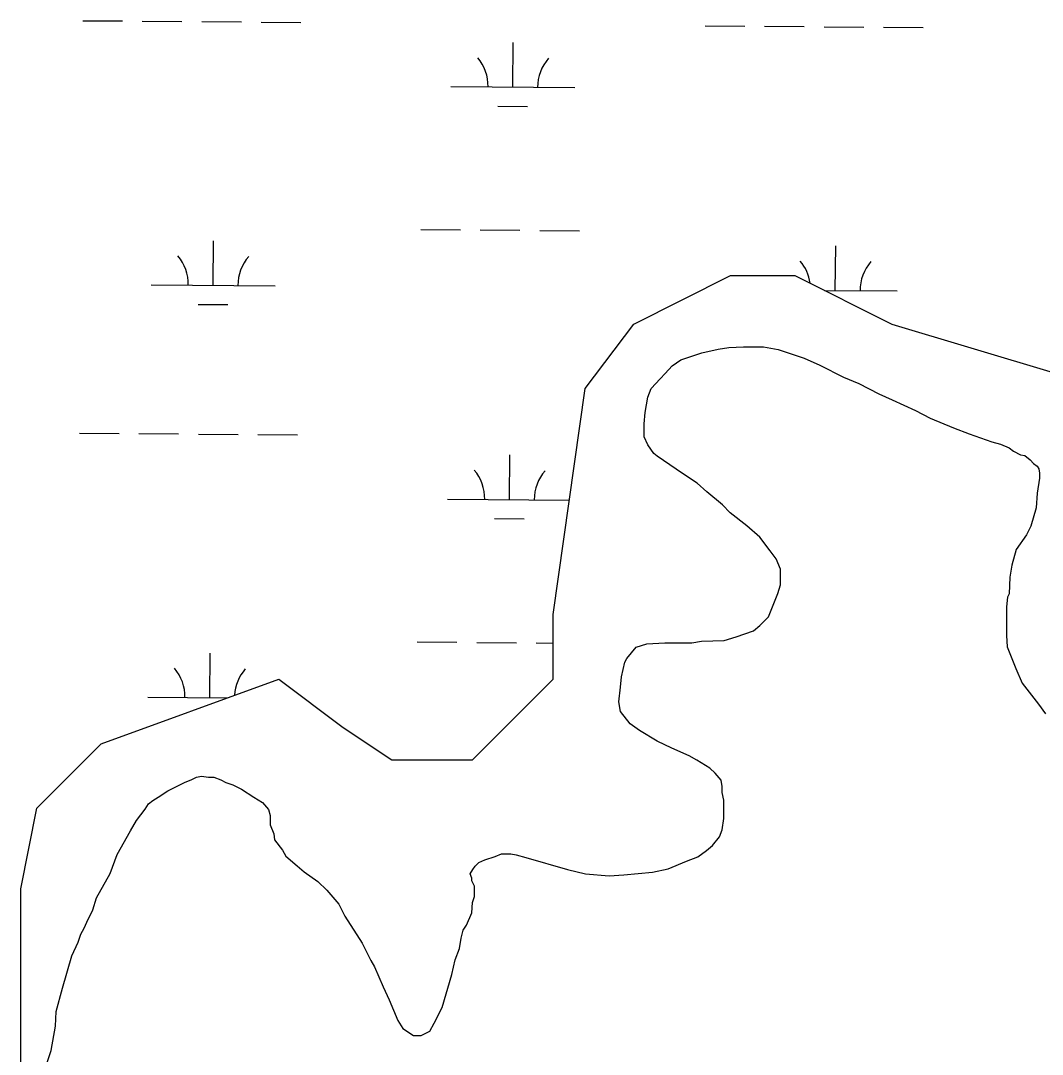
# Model space of a CAD drawing. Extents: x 3271442 to 3309282, y 752266 to 777610.
# Drawn here: x 3302416 to 3303240, y 767712 to 768546 of the extents above; entities that cross this region are included whole.
import ezdxf

# ---------------------------------------------------------------- set-up
doc = ezdxf.new("R2010")
doc.units = 0
doc.layers.add('V-SITE-VEGE', color=7, linetype='Continuous')
doc.layers.add('V-WETL-SWMP', color=7, linetype='Continuous')

msp = doc.modelspace()

# ---------------------------------------------------------------- linework, layer by layer
at = {"layer": 'V-SITE-VEGE'}
for p, q in [((3302978.93, 768281.03), (3302987.34, 768282.43)), ((3302987.34, 768282.43), (3302999.25, 768283.11)), ((3302999.25, 768283.11), (3303015.37, 768283.1)), ((3303015.37, 768283.1), (3303027.29, 768280.98)), ((3302948.78, 768272.65), (3302965.61, 768278.24)), ((3302965.61, 768278.24), (3302978.93, 768281.03)), ((3303027.29, 768280.98), (3303048.3, 768273.95)), ((3303048.3, 768273.95), (3303060.91, 768268.33)), ((3302936.15, 768261.45), (3302941.77, 768267.76)), ((3302941.77, 768267.76), (3302948.78, 768272.65)), ((3303060.91, 768268.33), (3303079.83, 768258.5)), ((3302924.93, 768249.55), (3302931.95, 768257.25)), ((3302931.95, 768257.25), (3302936.15, 768261.45)), ((3303079.83, 768258.5), (3303092.44, 768253.58)), ((3302922.12, 768242.55), (3302924.93, 768249.55)), ((3303092.44, 768253.58), (3303108.55, 768245.15)), ((3302920, 768229.93), (3302922.12, 768242.55)), ((3303108.55, 768245.15), (3303119.06, 768240.23)), ((3303119.06, 768240.23), (3303137.97, 768231.8)), ((3303137.97, 768231.8), (3303149.88, 768225.48)), ((3302919.29, 768220.82), (3302920, 768229.93)), ((3303149.88, 768225.48), (3303168.79, 768217.76)), ((3302919.28, 768210.31), (3302919.29, 768220.82)), ((3303168.79, 768217.76), (3303181.4, 768212.84)), ((3302922.08, 768204), (3302919.28, 768210.31)), ((3303181.4, 768212.84), (3303199.62, 768206.51)), ((3303199.62, 768206.51), (3303206.62, 768204.4)), ((3302926.97, 768196.98), (3302922.08, 768204)), ((3303206.62, 768204.4), (3303213.63, 768201.59)), ((3303213.63, 768201.59), (3303217.13, 768198.78)), ((3303217.13, 768198.78), (3303222.74, 768195.97)), ((3302929.78, 768194.88), (3302926.97, 768196.98)), ((3302950.09, 768180.84), (3302929.78, 768194.88)), ((3303222.74, 768195.97), (3303226.24, 768195.27)), ((3303226.24, 768195.27), (3303230.44, 768191.76)), ((3303230.44, 768191.76), (3303233.24, 768188.95)), ((3303233.24, 768188.95), (3303236.04, 768186.84)), ((3303236.04, 768186.84), (3303237.44, 768184.74)), ((3303237.44, 768184.74), (3303238.14, 768181.24)), ((3302961.99, 768173.12), (3302950.09, 768180.84)), ((3302969.69, 768166.1), (3302961.99, 768173.12)), ((3303238.14, 768177.03), (3303236.02, 768165.12)), ((3303238.14, 768181.24), (3303238.14, 768177.03)), ((3302982.3, 768155.58), (3302969.69, 768166.1)), ((3303236.02, 768165.12), (3303235.31, 768153.21)), ((3302988.6, 768149.26), (3302982.3, 768155.58)), ((3303001.9, 768138.74), (3302988.6, 768149.26)), ((3303235.31, 768153.21), (3303231.08, 768138.49)), ((3303012.41, 768129.61), (3303001.9, 768138.74)), ((3303227.57, 768131.49), (3303219.15, 768119.58)), ((3303231.08, 768138.49), (3303227.57, 768131.49)), ((3303020.81, 768118.39), (3303012.41, 768129.61)), ((3303025.7, 768112.08), (3303020.81, 768118.39)), ((3303219.15, 768119.58), (3303215.63, 768106.97)), ((3303029.2, 768103.66), (3303025.7, 768112.08)), ((3303215.63, 768106.97), (3303214.22, 768097.16)), ((3303029.19, 768091.05), (3303029.2, 768103.66)), ((3303027.08, 768084.04), (3303029.19, 768091.05)), ((3303214.22, 768097.16), (3303213.51, 768083.84)), ((3303019.35, 768065.13), (3303027.08, 768084.04)), ((3303213.51, 768083.84), (3303212.1, 768081.04)), ((3303211.39, 768073.33), (3303211.37, 768050.2)), ((3303212.1, 768081.04), (3303211.39, 768073.33)), ((3303012.33, 768058.12), (3303019.35, 768065.13)), ((3303007.42, 768053.92), (3303012.33, 768058.12)), ((3302983.58, 768046.24), (3302993.4, 768049.03)), ((3302993.4, 768049.03), (3303007.42, 768053.92)), ((3303211.37, 768050.2), (3303212.06, 768041.09)), ((3302905.07, 768031.61), (3302912.79, 768040.71)), ((3302912.79, 768040.71), (3302921.21, 768043.5)), ((3302921.21, 768043.5), (3302935.93, 768044.19)), ((3302935.93, 768044.19), (3302957.65, 768044.16)), ((3302957.65, 768044.16), (3302965.36, 768045.56)), ((3302965.36, 768045.56), (3302983.58, 768046.24)), ((3303212.06, 768041.09), (3303219.05, 768023.56)), ((3302903.67, 768028.8), (3302905.07, 768031.61)), ((3302900.85, 768016.89), (3302903.67, 768028.8)), ((3303219.05, 768023.56), (3303223.94, 768011.64)), ((3302900.14, 768008.48), (3302900.85, 768016.89)), ((3302898.73, 767996.57), (3302900.14, 768008.48)), ((3303223.94, 768011.64), (3303237.24, 767994.81)), ((3302900.12, 767988.86), (3302898.73, 767996.57)), ((3303237.24, 767994.81), (3303242.84, 767987.1)), ((3302907.82, 767979.04), (3302900.12, 767988.86)), ((3302915.52, 767973.42), (3302907.82, 767979.04)), ((3302929.53, 767965), (3302915.52, 767973.42)), ((3302941.44, 767959.38), (3302929.53, 767965)), ((3302955.45, 767953.06), (3302941.44, 767959.38)), ((3302961.75, 767949.55), (3302955.45, 767953.06)), ((3302972.26, 767943.23), (3302961.75, 767949.55)), ((3302976.46, 767939.02), (3302972.26, 767943.23)), ((3302534.91, 767924.77), (3302548.93, 767931.76)), ((3302548.93, 767931.76), (3302553.84, 767933.86)), ((3302553.84, 767933.86), (3302558.05, 767935.95)), ((3302558.05, 767935.95), (3302562.25, 767936.65)), ((3302562.25, 767936.65), (3302567.86, 767935.94)), ((3302567.86, 767935.94), (3302572.06, 767935.94)), ((3302572.06, 767935.94), (3302577.67, 767933.83)), ((3302577.67, 767933.83), (3302581.87, 767931.72)), ((3302581.87, 767931.72), (3302587.48, 767929.62)), ((3302981.36, 767933.4), (3302976.46, 767939.02)), ((3302982.06, 767928.5), (3302981.36, 767933.4)), ((3302527.19, 767919.87), (3302534.91, 767924.77)), ((3302587.48, 767929.62), (3302594.48, 767926.1)), ((3302594.48, 767926.1), (3302604.29, 767919.79)), ((3302982.05, 767923.59), (3302982.06, 767928.5)), ((3302983.45, 767917.28), (3302982.05, 767923.59)), ((3302519.48, 767914.27), (3302522.98, 767917.07)), ((3302522.98, 767917.07), (3302527.19, 767919.87)), ((3302604.29, 767919.79), (3302611.29, 767915.57)), ((3302611.29, 767915.57), (3302616.19, 767909.96)), ((3302983.43, 767902.56), (3302983.45, 767917.28)), ((3302509.65, 767900.96), (3302516.67, 767910.07)), ((3302516.67, 767910.07), (3302519.48, 767914.27)), ((3302616.19, 767909.96), (3302617.59, 767905.05)), ((3302504.74, 767892.56), (3302509.65, 767900.96)), ((3302617.59, 767905.05), (3302617.58, 767897.34)), ((3302982.02, 767893.45), (3302983.43, 767902.56)), ((3302494.2, 767873.65), (3302504.74, 767892.56)), ((3302617.58, 767897.34), (3302620.37, 767890.33)), ((3302620.37, 767890.33), (3302621.07, 767885.43)), ((3302979.91, 767887.85), (3302982.02, 767893.45)), ((3302621.07, 767885.43), (3302627.37, 767877.01)), ((3302974.3, 767880.85), (3302979.91, 767887.85)), ((3302488.58, 767858.23), (3302494.2, 767873.65)), ((3302627.37, 767877.01), (3302630.17, 767872.1)), ((3302799.07, 767871.92), (3302803.98, 767874.02)), ((3302803.98, 767874.02), (3302811.69, 767874.01)), ((3302811.69, 767874.01), (3302815.9, 767873.31)), ((3302815.9, 767873.31), (3302823.6, 767871.19)), ((3302962.37, 767871.75), (3302969.39, 767876.65)), ((3302969.39, 767876.65), (3302974.3, 767880.85)), ((3302630.17, 767872.1), (3302639.27, 767864.38)), ((3302782.95, 767864.23), (3302785.75, 767867.03)), ((3302785.75, 767867.03), (3302790.66, 767869.13)), ((3302790.66, 767869.13), (3302799.07, 767871.92)), ((3302823.6, 767871.19), (3302857.23, 767861.35)), ((3302938.54, 767861.96), (3302953.26, 767868.25)), ((3302953.26, 767868.25), (3302962.37, 767871.75)), ((3302477.35, 767838.62), (3302488.58, 767858.23)), ((3302639.27, 767864.38), (3302644.87, 767859.47)), ((3302644.87, 767859.47), (3302656.08, 767851.75)), ((3302778.74, 767857.93), (3302780.84, 767861.43)), ((3302780.13, 767854.42), (3302778.74, 767857.93)), ((3302780.84, 767861.43), (3302782.95, 767864.23)), ((3302857.23, 767861.35), (3302871.95, 767857.83)), ((3302871.95, 767857.83), (3302890.87, 767856.41)), ((3302890.87, 767856.41), (3302902.79, 767857.09)), ((3302902.79, 767857.09), (3302925.92, 767859.17)), ((3302925.92, 767859.17), (3302938.54, 767861.96)), ((3302656.08, 767851.75), (3302663.08, 767844.73)), ((3302780.13, 767852.32), (3302780.13, 767854.42)), ((3302782.23, 767848.11), (3302780.13, 767852.32)), ((3302782.22, 767839.7), (3302782.23, 767848.11)), ((3302663.08, 767844.73), (3302672.88, 767833.51)), ((3302780.81, 767834.8), (3302782.22, 767839.7)), ((3302474.53, 767828.81), (3302477.35, 767838.62)), ((3302672.88, 767833.51), (3302677.77, 767823.69)), ((3302780.1, 767826.39), (3302780.81, 767834.8)), ((3302469.62, 767819), (3302474.53, 767828.81)), ((3302677.77, 767823.69), (3302691.77, 767801.95)), ((3302775.89, 767816.58), (3302780.1, 767826.39)), ((3302467.51, 767814.1), (3302469.62, 767819)), ((3302773.08, 767812.38), (3302775.89, 767816.58)), ((3302462.59, 767802.89), (3302464.7, 767809.2)), ((3302464.7, 767809.2), (3302467.51, 767814.1)), ((3302771.67, 767806.07), (3302773.08, 767812.38)), ((3302457.67, 767791.69), (3302462.59, 767802.89)), ((3302691.77, 767801.95), (3302698.76, 767787.93)), ((3302770.26, 767797.66), (3302771.67, 767806.07)), ((3302449.94, 767765.76), (3302457.67, 767791.69)), ((3302766.75, 767788.55), (3302770.26, 767797.66)), ((3302698.76, 767787.93), (3302701.56, 767783.02)), ((3302701.56, 767783.02), (3302708.55, 767766.89)), ((3302763.93, 767776.64), (3302766.75, 767788.55)), ((3302756.19, 767750.02), (3302763.93, 767776.64)), ((3302445.01, 767746.84), (3302449.94, 767765.76)), ((3302708.55, 767766.89), (3302713.45, 767756.37)), ((3302713.45, 767756.37), (3302720.44, 767739.54)), ((3302749.87, 767737.41), (3302756.19, 767750.02)), ((3302444.29, 767734.93), (3302445.01, 767746.84)), ((3302720.44, 767739.54), (3302724.64, 767733.23)), ((3302440.77, 767715.31), (3302444.29, 767734.93)), ((3302724.64, 767733.23), (3302733.04, 767727.61)), ((3302746.36, 767731.11), (3302749.87, 767737.41)), ((3302733.04, 767727.61), (3302739.35, 767727.61)), ((3302739.35, 767727.61), (3302746.36, 767731.11)), ((3302435.15, 767698.49), (3302440.77, 767715.31))]:
    msp.add_line(p, q, dxfattribs=at)
at = {"layer": 'V-WETL-SWMP'}
for p, q in [((3302466.37, 768546.11), (3302498.37, 768545.85)), ((3302514.37, 768545.72), (3302546.37, 768545.45)), ((3302562.37, 768545.32), (3302594.37, 768545.06)), ((3302610.36, 768544.93), (3302642.36, 768544.66)), ((3302968.26, 768541.98), (3303000.26, 768541.72)), ((3303016.26, 768541.58), (3303048.26, 768541.32)), ((3303064.26, 768541.19), (3303096.26, 768540.92)), ((3303112.26, 768540.79), (3303144.25, 768540.53)), ((3302813.26, 768492.51), (3302813.55, 768528.51)), ((3302763.26, 768492.92), (3302863.25, 768492.1)), ((3302801.13, 768477.18), (3302825.13, 768476.98)), ((3302738.9, 768377.69), (3302770.9, 768377.43)), ((3302786.9, 768377.29), (3302818.9, 768377.03)), ((3302834.9, 768376.9), (3302866.9, 768376.63)), ((3302571.46, 768332.64), (3302571.76, 768368.64)), ((3303073.35, 768328.5), (3303073.65, 768364.5)), ((3302521.46, 768333.05), (3302621.46, 768332.22)), ((3303064.62, 768328.57), (3303123.35, 768328.09)), ((3302559.33, 768317.3), (3302583.33, 768317.11)), ((3302463.63, 768213.45), (3302495.63, 768213.19)), ((3302511.63, 768213.05), (3302543.63, 768212.79)), ((3302559.63, 768212.66), (3302591.63, 768212.4)), ((3302607.62, 768212.26), (3302639.62, 768212)), ((3302810.52, 768159.85), (3302810.81, 768195.85)), ((3302760.52, 768160.26), (3302858.84, 768159.45)), ((3302798.39, 768144.52), (3302822.39, 768144.32)), ((3302736.16, 768045.03), (3302768.16, 768044.76)), ((3302784.16, 768044.63), (3302816.16, 768044.37)), ((3302832.16, 768044.23), (3302845.65, 768044.12)), ((3302568.72, 767999.97), (3302569.02, 768035.97)), ((3302518.72, 768000.38), (3302582.9, 767999.86))]:
    msp.add_line(p, q, dxfattribs=at)
msp.add_lwpolyline([(3302416.28, 767689.46), (3302416.28, 767845.71), (3302429.29, 767910.81), (3302481.33, 767962.89), (3302624.46, 768014.97), (3302676.5, 767975.91), (3302715.54, 767949.87), (3302780.59, 767949.87), (3302845.65, 768014.97), (3302845.65, 768067.05), (3302871.67, 768249.34), (3302910.7, 768301.42), (3302988.77, 768340.48), (3303040.82, 768340.48), (3303118.88, 768301.42), (3303249, 768262.36)], dxfattribs=at)
for centre, start, end in [((3302758.02, 768493.44), 358.75626, 40.29992), ((3302868.5, 768492.53), 138.75625, 180.29991), ((3302516.22, 768333.57), 358.75626, 40.29992), ((3302626.7, 768332.66), 138.75625, 180.29991), ((3303018.11, 768329.43), 8.07746, 40.29992), ((3303128.59, 768328.52), 138.75625, 180.29991), ((3302755.28, 768160.78), 358.75626, 40.29992), ((3302865.76, 768159.87), 138.75625, 180.29991), ((3302513.48, 768000.9), 358.75626, 40.29992), ((3302623.96, 767999.99), 138.75625, 176.74416)]:
    msp.add_arc(centre, 35.25, start, end, dxfattribs=at)

doc.saveas('drawing.dxf')
